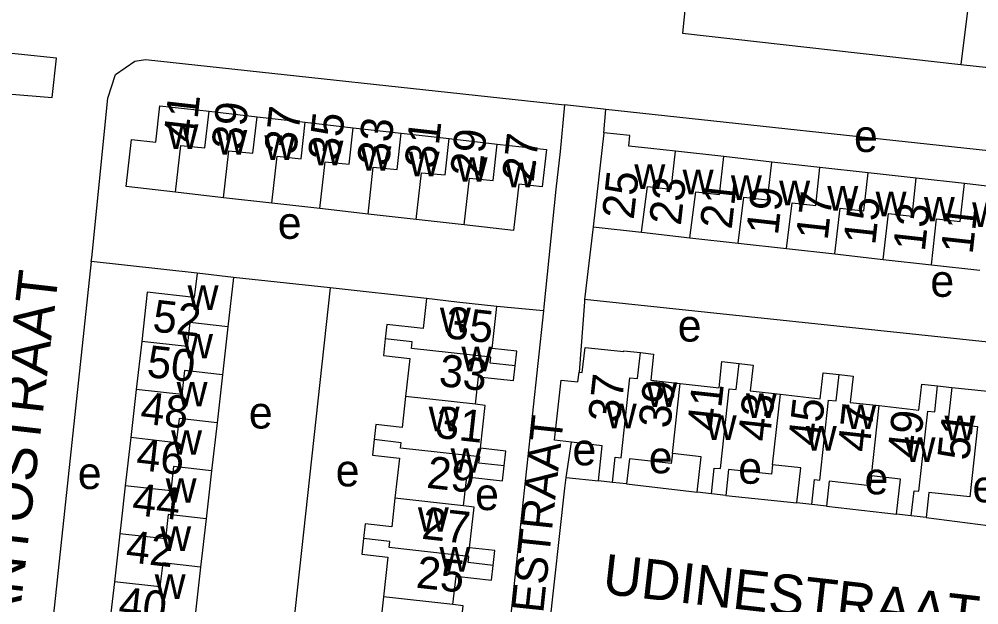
# Model space of a CAD drawing. Extents: x 161936 to 163647, y 386450 to 388633.
# Drawn here: x 162725.2 to 162845.1, y 388274.3 to 388347.4 of the extents above; entities that cross this region are included whole.
import ezdxf

# ---------------------------------------------------------------- set-up
doc = ezdxf.new("R2010")
doc.units = 0
for name, color, linetype in [('BLT_Basislijn', 7, 'Continuous'), ('BLT_Bebouwing', 7, 'Continuous'), ('BLT_Centroide', 7, 'Continuous'), ('BLT_Huisnummer', 7, 'Continuous'), ('BLT_Huisnummer_ tussenligend', 7, 'Continuous'), ('BLT_Onderverdeling_panden', 7, 'Continuous'), ('BLT_Straatnaam', 7, 'Continuous'), ('BLT_Straatnaam_verkleind', 7, 'Continuous')]:
    doc.layers.add(name, color=color, linetype=linetype)

msp = doc.modelspace()

# ---------------------------------------------------------------- linework, layer by layer
at = {"layer": 'BLT_Basislijn'}
for p, q in [((162809.19, 388356.97), (162808.02, 388345.66)), ((162844.21, 388353.1), (162842.82, 388341.76)), ((162842.82, 388341.76), (162847.79, 388341.21)), ((162798.19, 388333.22), (162798.44, 388336.12)), ((162882.23, 388327.06), (162798.44, 388336.12)), ((162796.87, 388321.46), (162795.81, 388312.41)), ((162747.39, 388315.67), (162734.18, 388317.13)), ((162764, 388313.83), (162751.95, 388315.15)), ((162764, 388313.83), (162757.14, 388251.01)), ((162776.04, 388312.51), (162764, 388313.83)), ((162790.67, 388310.97), (162784.83, 388311.53)), ((162849.92, 388306.66), (162795.81, 388312.41)), ((162790.67, 388310.97), (162783.92, 388248.38)), ((162841.69, 388301.4), (162849.25, 388300.61)), ((162793.52, 388290.16), (162794.15, 388294.56)), ((162793.52, 388290.16), (162797.53, 388289.75)), ((162801.06, 388289.36), (162809.88, 388288.32)), ((162813.43, 388287.92), (162822.33, 388286.99)), ((162826.02, 388286.59), (162834.77, 388285.57))]:
    msp.add_line(p, q, dxfattribs=at)
for points in [[(162808.02, 388345.66), (162842.82, 388341.76)], [(162709.83, 388212.63), (162717.62, 388280.08), (162722.86, 388279.66), (162723.16, 388280.61), (162723.32, 388284.79), (162718.22, 388285.72), (162723.76, 388338.09), (162729.29, 388337.62), (162729.83, 388342.55), (162720.23, 388343.55)], [(162734.18, 388317.13), (162734.23, 388317.59), (162736.26, 388337.52), (162737.22, 388340.51), (162739.62, 388342.17), (162740.97, 388342.37), (162793.28, 388336.7)], [(162793.28, 388336.7), (162792.74, 388330.89), (162792.22, 388326.17), (162790.72, 388311.49), (162790.67, 388310.97)], [(162798.44, 388336.12), (162798.18, 388336.15), (162793.28, 388336.7)], [(162734.18, 388317.13), (162727.94, 388259.06), (162727.61, 388253.8), (162727.6, 388253.66)], [(162795.81, 388312.41), (162795.78, 388312.1), (162795.12, 388303.33)], [(162838.47, 388285.16), (162847.52, 388284.01), (162849.25, 388300.61)], [(162791.38, 388271.1), (162793.33, 388288.82), (162793.52, 388290.16)]]:
    msp.add_lwpolyline(points, dxfattribs=at)
at = {"layer": 'BLT_Bebouwing'}
for p, q in [((162748.89, 388335.9), (162754.89, 388335.21)), ((162754.89, 388335.21), (162760.89, 388334.53)), ((162760.89, 388334.53), (162766.89, 388333.85)), ((162766.89, 388333.85), (162772.89, 388333.17)), ((162772.89, 388333.17), (162778.89, 388332.49)), ((162778.89, 388332.49), (162784.89, 388331.81)), ((162807.17, 388330.91), (162804.08, 388331.25)), ((162813.18, 388330.24), (162807.17, 388330.91)), ((162819.2, 388329.56), (162813.18, 388330.24)), ((162825.21, 388328.89), (162819.2, 388329.56)), ((162831.23, 388328.21), (162825.21, 388328.89)), ((162837.24, 388327.54), (162831.23, 388328.21)), ((162843.26, 388326.87), (162837.24, 388327.54)), ((162750.71, 388325.11), (162744.69, 388325.8)), ((162849.27, 388326.19), (162843.26, 388326.87)), ((162756.72, 388324.43), (162750.71, 388325.11)), ((162762.74, 388323.75), (162756.72, 388324.43)), ((162768.75, 388323.07), (162762.74, 388323.75)), ((162774.77, 388322.39), (162768.75, 388323.07)), ((162780.78, 388321.71), (162774.77, 388322.39)), ((162796.87, 388321.46), (162802.91, 388320.79)), ((162802.91, 388320.79), (162808.95, 388320.11)), ((162808.95, 388320.11), (162814.99, 388319.43)), ((162814.99, 388319.43), (162821.03, 388318.76)), ((162821.03, 388318.76), (162827.08, 388318.08)), ((162827.08, 388318.08), (162833.12, 388317.4)), ((162833.12, 388317.4), (162839.16, 388316.73)), ((162839.16, 388316.73), (162845.2, 388316.05)), ((162751.95, 388315.15), (162747.39, 388315.67)), ((162751.95, 388315.15), (162751.25, 388308.99)), ((162784.24, 388306.27), (162784.83, 388311.53)), ((162751.25, 388308.99), (162750.57, 388302.99)), ((162740.48, 388307.16), (162739.79, 388301.15)), ((162750.57, 388302.99), (162749.89, 388296.99)), ((162739.79, 388301.15), (162739.11, 388295.15)), ((162839.91, 388301.59), (162841.69, 388301.4)), ((162749.89, 388296.99), (162749.21, 388290.98)), ((162739.11, 388295.15), (162738.43, 388289.14)), ((162801.4, 388292.5), (162801.06, 388289.36)), ((162749.21, 388290.98), (162748.52, 388284.98)), ((162813.79, 388291.15), (162813.43, 388287.92)), ((162738.43, 388289.14), (162737.91, 388284.57)), ((162799.29, 388289.55), (162797.53, 388289.75)), ((162801.06, 388289.36), (162799.29, 388289.55)), ((162826.37, 388289.69), (162826.02, 388286.59)), ((162811.65, 388288.12), (162809.88, 388288.32)), ((162813.43, 388287.92), (162811.65, 388288.12)), ((162838.82, 388288.3), (162838.47, 388285.16)), ((162824.18, 388286.79), (162822.33, 388286.99)), ((162826.02, 388286.59), (162824.18, 388286.79)), ((162748.52, 388284.98), (162747.84, 388278.97)), ((162836.62, 388285.36), (162834.77, 388285.57)), ((162838.47, 388285.16), (162836.62, 388285.36)), ((162737.91, 388284.57), (162737.74, 388283.14)), ((162737.74, 388283.14), (162737.06, 388277.13)), ((162747.84, 388278.97), (162747.16, 388272.96)), ((162737.06, 388277.13), (162736.38, 388271.13))]:
    msp.add_line(p, q, dxfattribs=at)
for points in [[(162744.69, 388325.8), (162738.52, 388326.5), (162739.19, 388332.38), (162742.23, 388332.03), (162742.74, 388336.59), (162748.89, 388335.9)], [(162798.19, 388333.22), (162797.53, 388327.32), (162796.87, 388321.46)], [(162804.08, 388331.25), (162801.32, 388331.56), (162801.47, 388332.86), (162798.19, 388333.22)], [(162784.89, 388331.81), (162791.04, 388331.12), (162790.52, 388326.48), (162787.6, 388326.81), (162786.94, 388321.01), (162780.78, 388321.71)], [(162747.39, 388315.67), (162747.05, 388312.65), (162741.18, 388313.32), (162740.48, 388307.16)], [(162776.04, 388312.51), (162775.63, 388308.76), (162771.11, 388309.27), (162770.91, 388307.48)], [(162784.83, 388311.53), (162779.86, 388312.08), (162776.04, 388312.51)], [(162770.91, 388307.48), (162770.68, 388305.41), (162773.98, 388305.04), (162773.45, 388300.27)], [(162787.12, 388304.09), (162787.32, 388305.92), (162784.24, 388306.27)], [(162795.12, 388303.33), (162795.51, 388303.28), (162795.86, 388306.41), (162800.69, 388305.88), (162800.71, 388305.99), (162802.77, 388305.76)], [(162802.77, 388305.76), (162804.42, 388305.58), (162804.06, 388302.3), (162807.74, 388301.89)], [(162807.74, 388301.89), (162812.61, 388301.35), (162812.97, 388304.64), (162815.11, 388304.4)], [(162815.11, 388304.4), (162816.85, 388304.21), (162816.49, 388300.97), (162820.27, 388300.55)], [(162782.16, 388299.3), (162782.54, 388302.75), (162786.91, 388302.26), (162787.12, 388304.09)], [(162794.15, 388294.56), (162792.05, 388294.81), (162792.86, 388302.32), (162794.98, 388302.09), (162795.12, 388303.33)], [(162820.27, 388300.55), (162825.25, 388300), (162825.6, 388303.23), (162827.59, 388303.01)], [(162827.59, 388303.01), (162829.35, 388302.82), (162828.98, 388299.54), (162832.61, 388299.14)], [(162832.61, 388299.14), (162837.58, 388298.59), (162837.93, 388301.81), (162839.91, 388301.59)], [(162841.69, 388301.4), (162841.2, 388296.94), (162844.91, 388296.53), (162843.93, 388287.74), (162838.82, 388288.3)], [(162773.45, 388300.27), (162773.02, 388296.42), (162769.71, 388296.79), (162769.5, 388294.89)], [(162782.8, 388293.81), (162783.4, 388299.16), (162782.16, 388299.3)], [(162769.5, 388294.89), (162769.29, 388292.96), (162772.67, 388292.58), (162772.11, 388287.57)], [(162785.76, 388291.6), (162785.96, 388293.45), (162782.8, 388293.81)], [(162797.53, 388289.75), (162798.01, 388294.13), (162794.15, 388294.56)], [(162806.77, 388293.14), (162806.64, 388291.92), (162801.4, 388292.5)], [(162809.88, 388288.32), (162810.37, 388292.74), (162806.77, 388293.14)], [(162780.67, 388286.61), (162781.08, 388290.25), (162785.55, 388289.75), (162785.76, 388291.6)], [(162819.29, 388291.75), (162819.16, 388290.56), (162813.79, 388291.15)], [(162822.33, 388286.99), (162822.81, 388291.36), (162819.29, 388291.75)], [(162831.64, 388290.37), (162831.5, 388289.13), (162826.37, 388289.69)], [(162834.77, 388285.57), (162835.25, 388289.97), (162831.64, 388290.37)], [(162772.11, 388287.57), (162771.71, 388284.01), (162768.39, 388284.38), (162768.19, 388282.55)], [(162781.44, 388281.38), (162782.01, 388286.46), (162780.67, 388286.61)], [(162768.19, 388282.55), (162767.97, 388280.57), (162771.24, 388280.2), (162770.69, 388275.26)], [(162784.38, 388279.19), (162784.59, 388281.03), (162781.44, 388281.38)], [(162779.36, 388274.29), (162779.76, 388277.85), (162784.18, 388277.35), (162784.38, 388279.19)], [(162770.69, 388275.26), (162770.28, 388271.56), (162766.91, 388271.94), (162766.85, 388271.34), (162764.63, 388271.58), (162764.42, 388269.67), (162766.63, 388269.42)], [(162780.06, 388268.9), (162780.65, 388274.15), (162779.36, 388274.29)]]:
    msp.add_lwpolyline(points, dxfattribs=at)
at = {"layer": 'BLT_Onderverdeling_panden'}
for p, q in [((162806.77, 388293.14), (162807.74, 388301.89)), ((162782.16, 388299.3), (162773.45, 388300.27)), ((162819.29, 388291.75), (162820.27, 388300.55)), ((162831.64, 388290.37), (162832.61, 388299.14)), ((162780.67, 388286.61), (162772.11, 388287.57)), ((162779.36, 388274.29), (162770.69, 388275.26))]:
    msp.add_line(p, q, dxfattribs=at)
for points in [[(162744.69, 388325.8), (162745.35, 388331.64), (162748.38, 388331.34), (162748.89, 388335.9)], [(162750.71, 388325.11), (162751.37, 388330.96), (162754.38, 388330.66), (162754.89, 388335.21)], [(162756.72, 388324.43), (162757.38, 388330.28), (162760.38, 388329.98), (162760.89, 388334.53)], [(162762.74, 388323.75), (162763.4, 388329.59), (162766.38, 388329.3), (162766.89, 388333.85)], [(162768.75, 388323.07), (162769.41, 388328.91), (162772.38, 388328.63), (162772.89, 388333.17)], [(162774.77, 388322.39), (162775.43, 388328.23), (162778.38, 388327.95), (162778.89, 388332.49)], [(162780.78, 388321.71), (162781.44, 388327.55), (162784.38, 388327.27), (162784.89, 388331.81)], [(162802.91, 388320.79), (162803.68, 388326.5), (162806.64, 388326.17), (162807.17, 388330.91)], [(162808.95, 388320.11), (162809.7, 388325.83), (162812.65, 388325.5), (162813.18, 388330.24)], [(162814.99, 388319.43), (162815.71, 388325.16), (162818.67, 388324.83), (162819.2, 388329.56)], [(162821.03, 388318.76), (162821.73, 388324.48), (162824.68, 388324.15), (162825.21, 388328.89)], [(162827.08, 388318.08), (162827.75, 388323.81), (162830.7, 388323.48), (162831.23, 388328.21)], [(162833.12, 388317.4), (162833.76, 388323.13), (162836.71, 388322.8), (162837.24, 388327.54)], [(162839.16, 388316.73), (162839.78, 388322.46), (162842.73, 388322.13), (162843.26, 388326.87)], [(162751.25, 388308.99), (162746.51, 388309.54), (162746.17, 388306.51), (162740.48, 388307.16)], [(162787.12, 388304.09), (162784.02, 388304.44), (162784.11, 388305.17), (162774.19, 388306.27), (162774.28, 388307.1), (162770.91, 388307.48)], [(162799.29, 388289.55), (162799.64, 388292.69), (162800.37, 388292.62), (162801.47, 388302.62), (162802.41, 388302.52), (162802.77, 388305.76)], [(162811.65, 388288.12), (162812.01, 388291.34), (162812.77, 388291.27), (162813.88, 388301.23), (162814.74, 388301.14), (162815.11, 388304.4)], [(162750.57, 388302.99), (162745.83, 388303.53), (162745.49, 388300.51), (162739.79, 388301.15)], [(162824.18, 388286.79), (162824.53, 388289.93), (162825.18, 388289.83), (162826.29, 388299.84), (162827.22, 388299.74), (162827.59, 388303.01)], [(162836.62, 388285.36), (162836.97, 388288.51), (162837.58, 388288.44), (162838.69, 388298.45), (162839.55, 388298.35), (162839.91, 388301.59)], [(162749.89, 388296.99), (162745.15, 388297.53), (162744.8, 388294.5), (162739.11, 388295.15)], [(162785.76, 388291.6), (162782.6, 388291.95), (162782.73, 388292.74), (162772.79, 388293.84), (162772.87, 388294.51), (162769.5, 388294.89)], [(162749.21, 388290.98), (162744.46, 388291.52), (162744.12, 388288.49), (162738.43, 388289.14)], [(162748.52, 388284.98), (162743.78, 388285.52), (162743.44, 388282.49), (162737.74, 388283.14)], [(162784.38, 388279.19), (162781.24, 388279.54), (162781.34, 388280.3), (162771.4, 388281.41), (162771.48, 388282.18), (162768.19, 388282.55)], [(162747.84, 388278.97), (162743.1, 388279.51), (162742.76, 388276.49), (162737.06, 388277.13)]]:
    msp.add_lwpolyline(points, dxfattribs=at)

# ---------------------------------------------------------------- texts
at = {"layer": 'BLT_Centroide'}
for s, p in [('w', (162743.7, 388331.19)), ('w', (162749.8, 388330.5)), ('e', (162829.46, 388330.82)), ('w', (162755.8, 388329.83)), ('w', (162761.81, 388329.14)), ('w', (162767.81, 388328.47)), ('w', (162773.83, 388327.78)), ('w', (162779.83, 388327.09)), ('w', (162785.91, 388326.41)), ('w', (162802.02, 388326.19)), ('w', (162808.05, 388325.52)), ('w', (162814.08, 388324.83)), ('w', (162820.11, 388324.16)), ('w', (162826.12, 388323.48)), ('w', (162832.16, 388322.8)), ('w', (162838.19, 388322.14)), ('w', (162844.22, 388321.45)), ('e', (162757.47, 388319.97)), ('e', (162839, 388312.73)), ('w', (162746.21, 388311.09)), ('w', (162777.73, 388308.31)), ('e', (162807.44, 388307.14)), ('w', (162745.52, 388305.03)), ('w', (162780.42, 388303.41)), ('w', (162744.84, 388299.03)), ('w', (162803.52, 388298.98)), ('w', (162815.95, 388297.61)), ('e', (162753.86, 388296.28)), ('w', (162798.45, 388296.31)), ('w', (162776.33, 388295.94)), ('w', (162828.39, 388296.2)), ('w', (162810.94, 388294.86)), ('w', (162840.77, 388294.8)), ('w', (162744.15, 388293)), ('w', (162823.44, 388293.53)), ('e', (162794.29, 388291.68)), ('w', (162835.78, 388292.11)), ('w', (162779.06, 388290.75)), ('e', (162803.82, 388290.69)), ('e', (162764.71, 388289.05)), ('e', (162815, 388289.38)), ('e', (162732.49, 388288.72)), ('e', (162830.78, 388288.06)), ('w', (162743.47, 388287)), ('e', (162844.26, 388287.07)), ('e', (162782.13, 388286.09)), ('w', (162774.98, 388283.38)), ('w', (162742.79, 388281)), ('w', (162777.67, 388278.41)), ('w', (162742.1, 388275))]:
    msp.add_text(s, height=4, dxfattribs=at).set_placement(p)
at = {"layer": 'BLT_Huisnummer'}
for s, rotation, p in [('41', 83.5297, (162747.12, 388331.91)), ('35', 83.5291, (162765.19, 388329.62)), ('31', 83.5339, (162777.26, 388328.63)), ('27', 83.5342, (162789.44, 388326.98)), ('25', 83.6118, (162801.93, 388322.3)), ('21', 83.6111, (162814.17, 388321.08)), ('17', 83.6099, (162826.16, 388319.71)), ('13', 83.6087, (162838.3, 388318.3)), ('52', 353.5116, (162741.72, 388308.42)), ('35', 353.6296, (162778.26, 388307.59)), ('37', 83.6893, (162800.19, 388296.91)), ('41', 83.6848, (162812.55, 388295.81)), ('45', 83.6885, (162825.17, 388293.96)), ('51', 83.6884, (162843.83, 388292.2)), ('46', 353.5164, (162739.68, 388291.14)), ('29', 353.6282, (162775.96, 388288.89)), ('42', 353.511, (162738.37, 388279.62)), ('25', 353.631, (162774.65, 388276.42))]:
    msp.add_text(s, height=4, rotation=rotation, dxfattribs=at).set_placement(p)
at = {"layer": 'BLT_Huisnummer_ tussenligend'}
for s, rotation, p in [('39', 83.5291, (162753.15, 388330.95)), ('37', 83.5291, (162759.75, 388330.36)), ('33', 83.5339, (162771.34, 388328.97)), ('29', 83.5342, (162782.96, 388327.57)), ('23', 83.6111, (162807.82, 388321.55)), ('19', 83.6099, (162819.96, 388320.33)), ('15', 83.6087, (162832.1, 388319.11)), ('11', 83.6087, (162844.27, 388317.96)), ('50', 353.5164, (162741, 388302.73)), ('33', 353.6282, (162777.49, 388301.61)), ('39', 83.6893, (162806.5, 388296.2)), ('48', 353.5164, (162740.19, 388296.93)), ('43', 83.6848, (162818.91, 388294.55)), ('31', 353.6282, (162777.03, 388295.15)), ('47', 83.6885, (162831.37, 388293.24)), ('49', 83.6885, (162837.57, 388292.43)), ('44', 353.511, (162739.17, 388285.52)), ('27', 353.631, (162775.35, 388282.52)), ('40', 353.5104, (162737.45, 388272.57))]:
    msp.add_text(s, height=4, rotation=rotation, dxfattribs=at).set_placement(p)
at = {"layer": 'BLT_Straatnaam'}
for s, rotation, p in [('TARANTOSTRAAT', 83.4746, (162723.5, 388257.74)), ('UDINESTRAAT', 353.516, (162797.91, 388275.66))]:
    msp.add_text(s, height=5, rotation=rotation, dxfattribs=at).set_placement(p)
at = {"layer": 'BLT_Straatnaam_verkleind'}
msp.add_text('UDINESTRAAT', height=4, rotation=83.9699, dxfattribs=at).set_placement((162789.26, 388260.13))

doc.saveas('drawing.dxf')
